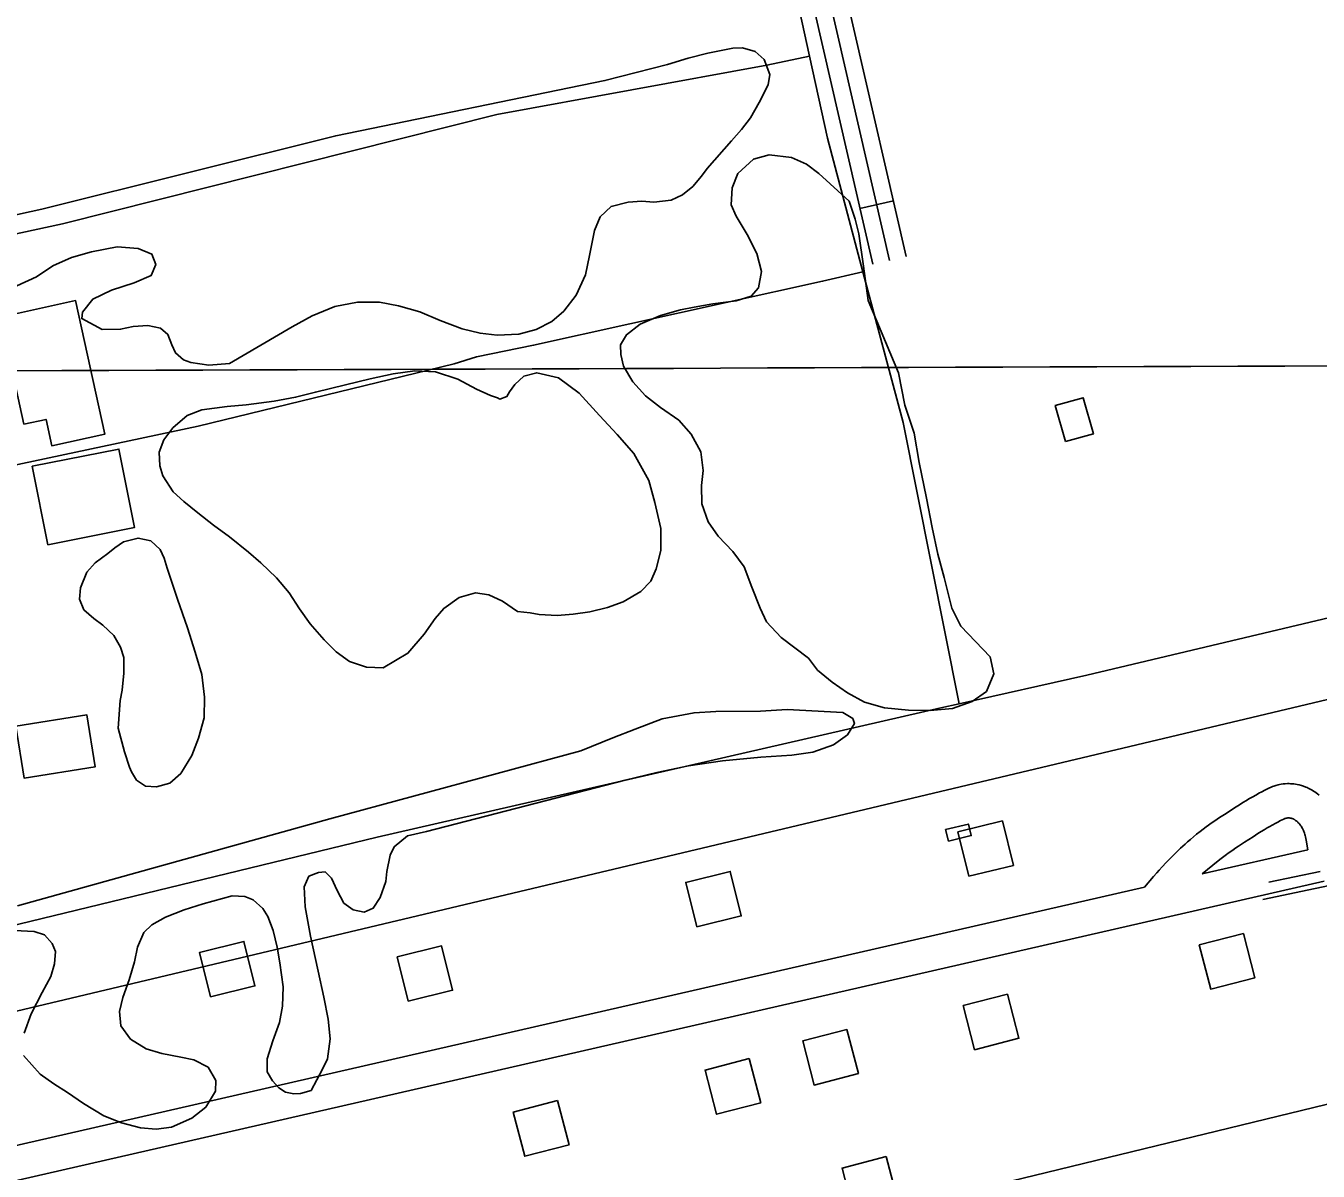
# Model space of a CAD drawing. Extents: x 3392644 to 3430565, y 576657 to 602123.
# Drawn here: x 3415253 to 3416383, y 587469 to 588471 of the extents above; entities that cross this region are included whole.
import ezdxf

# ---------------------------------------------------------------- set-up
doc = ezdxf.new("R2010")
doc.units = 0
for name, color, linetype in [('V-BLDG-OTLN', 7, 'Continuous'), ('V-DTCH-CNTR', 7, 'Continuous'), ('V-GRID-MAJR', 7, 'Continuous'), ('V-ROAD-CNTR', 7, 'Continuous'), ('V-SITE-VEGE', 7, 'Continuous'), ('V-TOPO-BNDY', 7, 'Continuous'), ('V-TOPO-SHOR', 7, 'Continuous')]:
    doc.layers.add(name, color=color, linetype=linetype)

msp = doc.modelspace()

# ---------------------------------------------------------------- linework, layer by layer
at = {"layer": 'V-BLDG-OTLN'}
for points in [[(3415250.792, 588122.805), (3415230.361, 588216.602), (3415296.099, 588230.921), (3415321.5700000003, 588113.987), (3415275.292, 588103.91), (3415270.252, 588127.045)], [(3416162.305, 588107.675), (3416153.423, 588139.027), (3416177.815, 588145.944), (3416186.7770000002, 588114.3200000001)], [(3415258.142, 588085.935), (3415334.004, 588101.068), (3415347.697, 588032.405), (3415271.8370000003, 588017.276)], [(3415243.937, 587858.503), (3415305.963, 587868.352), (3415313.188, 587822.853), (3415251.16, 587813.006)], [(3416057.323, 587768.122), (3416077.381, 587772.8640000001), (3416079.822, 587762.693), (3416060.046, 587757.952)], [(3416077.868806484, 587727.0965193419), (3416116.694728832, 587736.718500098), (3416107.0717480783, 587775.544422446), (3416068.2468257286, 587765.9214416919)], [(3415839.705282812, 587682.879607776), (3415878.53120516, 587692.501588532), (3415868.908224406, 587731.32751088), (3415830.0833020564, 587721.7045301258)], [(3415414.2191337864, 587621.635730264), (3415453.0450561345, 587631.25771102), (3415443.4220753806, 587670.083633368), (3415404.5971530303, 587660.4606526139)], [(3416318.0883260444, 587677.1096193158), (3416279.364403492, 587667.0896393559), (3416289.3833834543, 587628.365716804), (3416328.108306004, 587638.3846967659)], [(3415587.1617879, 587617.7277380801), (3415625.987710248, 587627.3497188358), (3415616.3647294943, 587666.1756411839), (3415577.539807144, 587656.55266043)], [(3416111.5487391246, 587624.0587254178), (3416072.8248165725, 587614.0387454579), (3416082.843796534, 587575.314822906), (3416121.568719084, 587585.3338028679)], [(3415971.0780200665, 587593.1167873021), (3415932.3540975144, 587583.0968073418), (3415942.373077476, 587544.37288479), (3415981.098000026, 587554.3918647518)], [(3415885.670190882, 587567.563838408), (3415846.9462683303, 587557.543858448), (3415856.965248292, 587518.819935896), (3415895.690170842, 587528.8389158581)], [(3415717.8585265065, 587530.804911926), (3415679.1346039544, 587520.7849319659), (3415689.153583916, 587482.0610094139), (3415727.878506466, 587492.0799893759)], [(3416005.4919512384, 587481.809009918), (3415966.7680286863, 587471.7890299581), (3415976.787008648, 587433.0651074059), (3416015.511931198, 587443.084087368)]]:
    msp.add_lwpolyline(points, close=True, dxfattribs=at)
at = {"layer": 'V-DTCH-CNTR'}
msp.add_line((3416340.395, 587721.872), (3416385.304, 587731.42), dxfattribs=at)
at = {"layer": 'V-GRID-MAJR'}
msp.add_spline([(3396759.069, 588105.428), (3402028.4020000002, 588122.6730000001), (3407297.732, 588140.684), (3412567.059, 588159.461), (3417836.383, 588179.004), (3423105.705, 588199.314), (3428375.023, 588220.3910000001), (3428375.024, 588220.3910000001)], degree=3, dxfattribs=at)
at = {"layer": 'V-ROAD-CNTR'}
msp.add_line((3415982.479997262, 588311.4703505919), (3416011.7169387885, 588318.192337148), dxfattribs=at)
for points in [[(3416008.3019456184, 588266.1024413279), (3415883.428195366, 588809.2463550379), (3415876.25120972, 588826.1003213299), (3415870.362221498, 588836.2663009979), (3415859.110244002, 588843.971285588), (3415836.6232889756, 588844.84528384), (3415499.2649636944, 588777.1124193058), (3415147.436667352, 588698.0865773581), (3414952.1830578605, 588655.129663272), (3414907.516147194, 588645.7416820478), (3414832.4632973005, 588635.2387030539), (3414557.7168467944, 588611.2077511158), (3414525.506911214, 588613.2387470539), (3414481.69399884, 588606.284760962), (3414395.876170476, 588591.484790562), (3414324.647312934, 588573.8218258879), (3414235.5574911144, 588549.044875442), (3414209.4135434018, 588546.1848811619)], [(3415993.6829748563, 588262.74144805), (3415869.107224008, 588804.591364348), (3415862.8112366, 588819.377334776), (3415859.085244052, 588825.8083219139), (3415854.205253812, 588829.1503152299), (3415837.825286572, 588829.7873139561), (3415502.3849574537, 588762.4394486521), (3415150.691660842, 588683.4436066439), (3414955.337051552, 588640.4646926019), (3414910.101142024, 588630.9577116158), (3414834.157293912, 588620.329732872), (3414557.899846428, 588596.166781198), (3414526.2189097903, 588598.1637772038), (3414484.14399394, 588591.48579056), (3414398.960164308, 588576.794819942), (3414328.462305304, 588559.3138549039), (3414238.401485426, 588534.2669049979), (3414211.0445401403, 588531.2739109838)], [(3416022.92091638, 588269.4634346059), (3415931.3188125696, 588667.8892630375)], [(3416340.7812806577, 587804.5153645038), (3416340.12028198, 587804.205365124), (3416336.791288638, 587802.5143685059), (3416333.994294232, 587801.055371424), (3416331.544299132, 587799.748374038), (3416329.3723034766, 587798.5633764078), (3416325.65531091, 587796.4783805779), (3416322.8443165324, 587794.848383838), (3416320.718320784, 587793.5833863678), (3416317.5933270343, 587791.671390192), (3416314.536333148, 587789.733394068), (3416310.2603417, 587786.9883995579), (3416302.8243565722, 587782.229409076), (3416297.1983678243, 587778.5664164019), (3416293.0343761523, 587775.7764219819)], [(3416384.2781936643, 587798.0033775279), (3416382.8951964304, 587799.159375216), (3416381.7001988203, 587800.0903733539), (3416380.502201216, 587800.9533716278), (3416379.316203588, 587801.7463700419), (3416378.158205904, 587802.4643686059), (3416377.016208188, 587803.1233672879), (3416375.8872104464, 587803.7253660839), (3416374.789212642, 587804.2683649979), (3416373.72021478, 587804.7583640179), (3416372.5832170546, 587805.2413630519), (3416370.642220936, 587805.9723615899), (3416368.698224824, 587806.59236035), (3416366.862228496, 587807.0783593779), (3416365.148231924, 587807.4513586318), (3416363.521235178, 587807.735358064), (3416361.998238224, 587807.9373576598), (3416360.578241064, 587808.0753573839), (3416359.2352437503, 587808.158357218), (3416357.9862462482, 587808.1953571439), (3416356.72024878, 587808.1953571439), (3416354.654252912, 587808.109357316), (3416352.7452567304, 587807.9303576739), (3416351.0902600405, 587807.6993581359), (3416349.656262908, 587807.4413586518), (3416348.303265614, 587807.149359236), (3416346.28526965, 587806.616360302), (3416344.6812728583, 587806.1053613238), (3416343.394275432, 587805.6413622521), (3416341.697278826, 587804.946363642), (3416340.7812806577, 587804.5153645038)], [(3416292.86537649, 587775.6614222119), (3416289.752382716, 587773.5144265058), (3416287.3523875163, 587771.815429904), (3416285.527391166, 587770.494432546), (3416282.842396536, 587768.5004365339), (3416280.153401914, 587766.4334406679), (3416277.088408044, 587763.9934455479), (3416274.257413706, 587761.6674501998), (3416271.6434189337, 587759.4524546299), (3416269.2304237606, 587757.353458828), (3416266.9944282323, 587755.3604628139), (3416264.92543237, 587753.4734665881), (3416263.007436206, 587751.6904701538), (3416261.2054398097, 587749.9824735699), (3416257.944446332, 587746.815479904), (3416255.1124519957, 587743.9864855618), (3416252.669456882, 587741.4834905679), (3416250.538461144, 587739.2564950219), (3416246.9244683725, 587735.3865027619), (3416244.2364737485, 587732.4305086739), (3416242.2294777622, 587730.184513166), (3416239.282483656, 587726.824519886), (3416231.3484995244, 587717.5875383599)], [(3416338.754284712, 587769.394434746), (3416338.04028614, 587768.9804355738), (3416336.2162897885, 587767.8954377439), (3416333.4532953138, 587766.2054411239), (3416330.67030088, 587764.4414446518), (3416326.45030932, 587761.7324500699), (3416319.096324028, 587757.0254594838), (3416313.732334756, 587753.53246647), (3416309.73034276, 587750.8524718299)], [(3416374.442213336, 587750.3504728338), (3416372.997216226, 587758.8804557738), (3416372.7092168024, 587760.2724529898), (3416372.40521741, 587761.555450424), (3416372.0922180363, 587762.74744804), (3416371.7832186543, 587763.8134459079), (3416371.479219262, 587764.7684439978), (3416371.1802198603, 587765.626442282), (3416370.886220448, 587766.403440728), (3416370.6002210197, 587767.1024393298), (3416370.3192215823, 587767.7414380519), (3416370.048222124, 587768.3164369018), (3416369.7862226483, 587768.83743586), (3416369.5672230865, 587769.249435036), (3416369.014224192, 587770.209433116), (3416368.5472251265, 587770.9424316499), (3416368.109226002, 587771.571430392), (3416367.7042268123, 587772.114429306), (3416367.327227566, 587772.58742836), (3416366.989228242, 587772.988427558), (3416366.7262287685, 587773.2854269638), (3416366.0702300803, 587773.98242557), (3416365.6092310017, 587774.439424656), (3416365.287231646, 587774.7424240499), (3416364.6702328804, 587775.2934229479), (3416364.05523411, 587775.8074219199), (3416363.706234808, 587776.0784213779), (3416363.3842354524, 587776.311420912), (3416363.0722360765, 587776.5204204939), (3416362.758236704, 587776.7144201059), (3416362.458237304, 587776.88741976), (3416362.173237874, 587777.039419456), (3416361.8892384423, 587777.180419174), (3416361.6082390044, 587777.3084189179), (3416361.4272393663, 587777.3854187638), (3416360.792240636, 587777.6244182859), (3416360.2962416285, 587777.78241797), (3416359.828242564, 587777.906417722), (3416359.3742434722, 587778.0054175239), (3416358.9632442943, 587778.0774173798), (3416358.5742450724, 587778.1294172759), (3416358.20024582, 587778.1654172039), (3416357.8672464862, 587778.186417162), (3416357.546247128, 587778.1954171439), (3416357.346247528, 587778.1954171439), (3416356.6802488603, 587778.1674171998), (3416356.219249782, 587778.1244172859), (3416355.8242505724, 587778.0694173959), (3416355.4822512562, 587778.0074175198), (3416355.297251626, 587777.9674176), (3416354.6692528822, 587777.8024179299), (3416354.3272535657, 587777.6934181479), (3416354.1782538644, 587777.6394182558), (3416353.7672546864, 587777.4704185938), (3416353.29025564, 587777.24741904), (3416350.52526117, 587775.84242185), (3416347.994266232, 587774.5214244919), (3416345.7882706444, 587773.344426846), (3416343.894274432, 587772.311428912), (3416340.5192811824, 587770.418432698), (3416338.754284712, 587769.394434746)], [(3416309.899342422, 587750.9674715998), (3416306.938348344, 587748.9244756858), (3416304.816352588, 587747.4214786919), (3416303.267355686, 587746.3004809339), (3416300.928360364, 587744.5624844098), (3416298.63536495, 587742.801487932), (3416295.954370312, 587740.6674921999), (3416281.982398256, 587729.1805151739)], [(3416281.982398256, 587729.1805151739), (3416374.442213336, 587750.3504728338)], [(3414394.186173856, 587296.9403796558), (3416231.347499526, 587717.5865383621)], [(3414400.8821604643, 587267.696438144), (3416388.6711848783, 587722.8315278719)]]:
    msp.add_lwpolyline(points, dxfattribs=at)
at = {"layer": 'V-SITE-VEGE'}
for points in [[(3415070.629, 588268.164), (3415266.461, 588310.99), (3415523.718, 588375.236), (3415759.261, 588423.509), (3415813.944, 588437.546), (3415832.168, 588443.209), (3415849.219, 588447.393), (3415871.276, 588451.89), (3415879.808, 588452.218), (3415890.71, 588449.0210000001), (3415898.683, 588441.988), (3415903.735, 588428.764), (3415902.2970000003, 588419.931), (3415894.41, 588404.303), (3415886.808, 588391.032), (3415878.903, 588380.702), (3415870.113, 588370.662), (3415848.722, 588346.451), (3415843.7430000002, 588339.957), (3415836.126, 588330.804), (3415827.324, 588323.415), (3415817.336, 588318.963), (3415802.039, 588317.14), (3415791.738, 588317.982), (3415779.6750000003, 588317.054), (3415764.678, 588313.466), (3415755.003, 588304.305), (3415750.0470000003, 588292.2220000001), (3415745.715, 588270.425), (3415742.2460000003, 588253.64), (3415734.075, 588235.658), (3415723.239, 588221.785), (3415712.974, 588212.622), (3415699.166, 588205.803), (3415683.88, 588201.625), (3415665.051, 588200.67), (3415650.035, 588202.378), (3415634.4250000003, 588206.147), (3415615.268, 588213.429), (3415597.287, 588221.015), (3415578.7260000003, 588226.534), (3415561.938, 588229.709), (3415542.812, 588229.635), (3415523.108, 588225.736), (3415503.128, 588217.714)], [(3415350.757, 588276.581), (3415332.507, 588277.984), (3415310.157, 588273.78), (3415292.518, 588268.711), (3415276.066, 588261.291), (3415261.9760000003, 588251.817), (3415244.643, 588243.809)], [(3415503.128, 588217.714), (3415485.507, 588207.937), (3415430.8910000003, 588175.947), (3415412.651, 588174.403), (3415397.045, 588176.702), (3415390.561, 588179.029), (3415383.475, 588185.183), (3415380.211, 588192.235), (3415376.94, 588201.344), (3415370.444, 588206.91), (3415359.254, 588209.223), (3415346.6010000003, 588208.2930000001), (3415335.427, 588205.897), (3415319.244, 588205.54), (3415301.549, 588215.184), (3415302.117, 588220.778), (3415311.1950000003, 588232.289), (3415327.647, 588240.002), (3415347.342, 588246.552), (3415362.324, 588253.083), (3415366.407, 588262.5160000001), (3415362.842, 588271.625), (3415350.757, 588276.581)], [(3415245.2290000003, 587701.145), (3415518.627, 587777.519), (3415738.234, 587836.915), (3415766.148, 587848.203), (3415785.838, 587855.928), (3415809.347, 587864.8470000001), (3415837.2830000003, 587870.25), (3415856.406, 587871.4990000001), (3415895.545, 587871.649), (3415918.79, 587873.207), (3415967.356, 587870.449), (3415976.205, 587865.185), (3415977.694, 587860.776), (3415971.5500000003, 587851.042), (3415959.223, 587842.166), (3415941.2970000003, 587835.6240000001), (3415922.767, 587833.2000000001), (3415895.699, 587831.332), (3415862.165, 587828.262), (3415832.4560000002, 587823.734), (3415804.8140000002, 587818.0380000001), (3415776.884, 587811.1630000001), (3415603.13, 587766.361), (3415586.664, 587762.474), (3415574.929, 587753.012), (3415571.424, 587745.642), (3415568.537, 587731.209), (3415567.687, 587722.6730000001), (3415562.737, 587708.528), (3415556.593, 587699.088), (3415548.661, 587695.822), (3415538.9390000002, 587697.843), (3415530.972, 587703.698), (3415525.045, 587714.5650000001), (3415520.003, 587725.436), (3415514.39, 587731.004), (3415508.801, 587730.3960000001), (3415500.279, 587727.128), (3415496.191, 587717.987), (3415497.1410000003, 587700.334), (3415501.653, 587674.748), (3415508.244, 587644.167), (3415513.333, 587621.232), (3415517.23, 587602.12), (3415518.768, 587584.761), (3415516.481, 587567.39), (3415512.098, 587558.25), (3415502.165, 587539.672), (3415493.052, 587536.991), (3415487.168, 587536.674), (3415479.805, 587538.116), (3415473.9050000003, 587541.919), (3415468.289, 587548.077), (3415463.845, 587556.007), (3415463.802, 587567.484), (3415468.7460000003, 587583.1), (3415474.5700000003, 587599.308), (3415477.165, 587613.443), (3415477.69, 587630.513), (3415474.9620000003, 587651.399), (3415472.555, 587665.221), (3415468.969, 587679.626)], [(3415468.969, 587679.626), (3415464.214, 587691.97), (3415460.066, 587699.017), (3415451.502, 587706.635), (3415444.1350000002, 587709.55), (3415433.2460000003, 587710.096), (3415407.666, 587702.939), (3415391.2090000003, 587697.8740000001), (3415374.753, 587691.337), (3415362.713, 587684.5210000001), (3415355.969, 587678.023), (3415350.427, 587665.053), (3415347.531, 587652.388), (3415342.884, 587636.479), (3415337.352, 587621.154), (3415334.454, 587608.784), (3415335.679, 587596.133), (3415344.256, 587584.687), (3415357.826, 587576.202), (3415371.673, 587572.137), (3415388.163, 587568.963), (3415399.653, 587566.358), (3415412.037, 587559.931), (3415418.848, 587548.478), (3415418.59, 587539.062), (3415410.108, 587525.199), (3415397.785, 587515.438), (3415380.1580000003, 587507.426), (3415366.626, 587505.905), (3415352.79, 587507.029), (3415336.294, 587511.381), (3415320.968, 587517.502), (3415302.977, 587528.322), (3415289.108, 587537.982)], [(3415251.242, 587589.928), (3415257.357, 587606.726), (3415266.9990000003, 587625.301), (3415274.598, 587639.457), (3415277.792, 587650.651), (3415278.632, 587661.25), (3415275.665, 587668.301), (3415268.867, 587675.926), (3415259.733, 587678.834), (3415242.661, 587679.653)], [(3415289.108, 587537.982), (3415277.012, 587545.589), (3415265.21, 587554.076), (3415250.433, 587570.208)]]:
    msp.add_lwpolyline(points, dxfattribs=at)
for points in [[(3415937.453, 587918.009), (3415913.549, 587936.165), (3415900.839, 587949.948), (3415895.203, 587961.697), (3415887.7770000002, 587980.209), (3415881.238, 587997.8420000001), (3415871.18, 588011.343), (3415858.474, 588024.831), (3415849.598, 588037.453), (3415844.2430000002, 588053.03), (3415843.886, 588069.213), (3415845.308, 588082.167), (3415843.186, 588098.639), (3415834.887, 588114.206), (3415823.951, 588126.23), (3415808.02, 588137.352), (3415794.736, 588147.6), (3415783.802, 588159.919), (3415775.5100000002, 588173.721), (3415773.12, 588183.7170000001), (3415772.792, 588192.251), (3415778.053, 588201.098), (3415790.085, 588210.267), (3415808.007, 588217.986), (3415825.352, 588222.762), (3415837.4080000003, 588225.16), (3415853.878, 588228.167), (3415874.1720000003, 588230.893), (3415887.4, 588234.767), (3415893.554, 588242.148), (3415896.4420000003, 588256.579), (3415892.262, 588272.16), (3415883.665, 588288.902), (3415874.188, 588304.758), (3415869.734, 588314.748), (3415870.561, 588329.758), (3415875.518, 588342.138), (3415889.301, 588354.844), (3415903.1180000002, 588358.426), (3415922.548, 588356.1460000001), (3415935.815, 588350.311), (3415946.4420000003, 588342.111), (3415973.019, 588318.078), (3415978.4050000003, 588302.145), (3415981.614, 588289.506), (3415985.677, 588261.058), (3415989.745, 588231.028), (3416016.0840000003, 588167.876), (3416021.728, 588139.431), (3416029.9960000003, 588114.941), (3416034.213, 588089.357), (3416040.806, 588058.189), (3416045.612, 588032.308), (3416050.704, 588009.078), (3416056.08, 587988.4990000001), (3416062.738, 587961.685), (3416070.7060000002, 587945.901), (3416096.364, 587919.201), (3416099.659, 587904.204), (3416093.24, 587888.877), (3416080.6210000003, 587880.001), (3416063.575, 587874.049), (3416043.865, 587872.21), (3416025.0300000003, 587872.433), (3416003.833, 587874.706), (3415986.452, 587879.644), (3415971.7060000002, 587887.83), (3415958.134, 587896.899), (3415945.438, 587907.446)], [(3415682.739, 587958.83), (3415669.757, 587967.907), (3415657.6720000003, 587973.453), (3415646.187, 587975.175), (3415631.7830000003, 587970.997), (3415618.281, 587961.531), (3415610.662, 587952.674), (3415601.004, 587939.1), (3415586.94, 587922.273), (3415565.213, 587909.537), (3415550.791, 587910.069), (3415535.7630000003, 587915.015), (3415524.253, 587923.506), (3415513.622, 587934.062), (3415501.5, 587948.142), (3415492.034, 587961.3470000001), (3415483.1520000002, 587975.144), (3415471.918, 587988.346), (3415458.3340000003, 588001.537), (3415447.4080000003, 588010.9130000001), (3415430.876, 588024.094), (3415416.7120000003, 588034.34), (3415403.136, 588045.178), (3415390.738, 588055.135), (3415381.583, 588063.634), (3415372.406, 588077.725), (3415369.723, 588086.251), (3415369.383, 588098.3150000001), (3415373.465, 588109.219), (3415381.075, 588119.549), (3415393.6890000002, 588130.483), (3415406.62, 588135.243), (3415428.679, 588138.268), (3415445.448, 588139.804), (3415469.862, 588142.839), (3415488.683, 588146.441), (3415506.0300000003, 588150.922), (3415532.197, 588157.201), (3415553.953, 588162.579), (3415573.95, 588166.776), (3415593.068, 588169.498), (3415611.022, 588168.683), (3415630.468, 588162.283), (3415646.981, 588153.515), (3415659.069, 588147.969), (3415665.256, 588145.933), (3415667.322, 588144.764), (3415673.4930000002, 588147.142), (3415675.8310000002, 588151.27), (3415680.515, 588157.47), (3415688.435, 588164.857), (3415699.607, 588167.841), (3415718.751, 588163.4990000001), (3415736.753, 588150.029), (3415754.485, 588130.381), (3415770.146, 588113.665), (3415784.627, 588097.24), (3415797.667, 588073.453), (3415803.037, 588054.345), (3415808.126, 588031.409), (3415808.2, 588012.281), (3415804.1410000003, 587996.079), (3415799.471, 587985.466), (3415790.677, 587976.312), (3415775.407, 587967.424), (3415761.596, 587962.3690000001), (3415746.014, 587958.484), (3415731.6010000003, 587956.6630000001), (3415717.48, 587955.43), (3415701.88, 587956.258), (3415693.928, 587957.7000000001)], [(3415338.89, 587835.9890000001), (3415333.514, 587856.862), (3415335.188, 587881.002), (3415336.918, 587890.132), (3415338.333, 587904.851), (3415338.282, 587918.681), (3415335.304, 587927.7930000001), (3415329.674, 587937.777), (3415319.93, 587946.8640000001), (3415311.961, 587952.7170000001), (3415303.399, 587960.337), (3415299.536, 587969.742), (3415300.384, 587979.456), (3415305.9220000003, 587993.308), (3415313.247, 588001.576), (3415324.401, 588009.563), (3415330.561, 588014.591), (3415337.899, 588019.916), (3415350.8340000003, 588023.201), (3415362.0270000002, 588020.596), (3415370.002, 588013.268), (3415373.561, 588005.631), (3415376.244, 587996.812), (3415379.519, 587987.113), (3415385.1750000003, 587969.7710000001), (3415394.1, 587944.496), (3415400.654, 587923.332), (3415406.614, 587903.639), (3415409.043, 587883.931), (3415408.522, 587865.683), (3415403.589, 587848.007), (3415397.758, 587832.974), (3415388.108, 587817.047), (3415378.722, 587808.7710000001), (3415366.964, 587805.49), (3415357.2490000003, 587806.041), (3415349.284, 587811.311), (3415345.137, 587818.651), (3415343.353, 587822.763)]]:
    msp.add_lwpolyline(points, close=True, dxfattribs=at)
at = {"layer": 'V-TOPO-BNDY'}
msp.add_line((3414370.3243064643, 587401.4639773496), (3421544.912, 589106.4129999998), dxfattribs=at)
at = {"layer": 'V-TOPO-SHOR'}
for points in [[(3416069.203, 587878.129), (3416020.203, 588124.225), (3415985.098, 588256.069), (3415953.9420000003, 588373.083), (3415938.234, 588445.031), (3415905.887, 588593.169)], [(3414660.335, 588146.4990000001), (3414718.7830000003, 588168.492), (3414833.731, 588203.99), (3415025.014, 588242.04), (3415284.6550000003, 588298.161), (3415664.602, 588393.76), (3415901.107, 588437.071), (3415938.234, 588445.031)], [(3415236.075, 588085.503), (3415403.333, 588121.198), (3415627.353, 588175.7710000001), (3415646.842, 588181.784), (3415696.85, 588191.87), (3415949.7060000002, 588247.965), (3415985.098, 588256.069)], [(3416180.96, 587903.108), (3416393.647, 587953.618), (3416783.036, 588042.622), (3416982.8140000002, 588086.957)], [(3414363.5160000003, 587479.922), (3414651.965, 587545.482), (3414966.4, 587617.928), (3415246.358, 587685.156), (3415559.931, 587761.276), (3416053.198, 587874.551), (3416069.203, 587878.129), (3416180.96, 587903.108)], [(3416334.8741911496, 587706.7790086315), (3416426.5083310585, 587725.9924472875), (3416467.553889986, 587564.311102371), (3416464.925400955, 587545.4213084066), (3416103.8223528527, 587457.798604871), (3415330.3705788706, 587282.3668569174), (3415095.915465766, 587227.5707931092), (3414476.0732287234, 587087.7608999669), (3414454.3391826, 587130.8366956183), (3414432.4776400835, 587208.9753234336), (3414424.199876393, 587260.1915789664)]]:
    msp.add_lwpolyline(points, dxfattribs=at)

doc.saveas('drawing.dxf')
